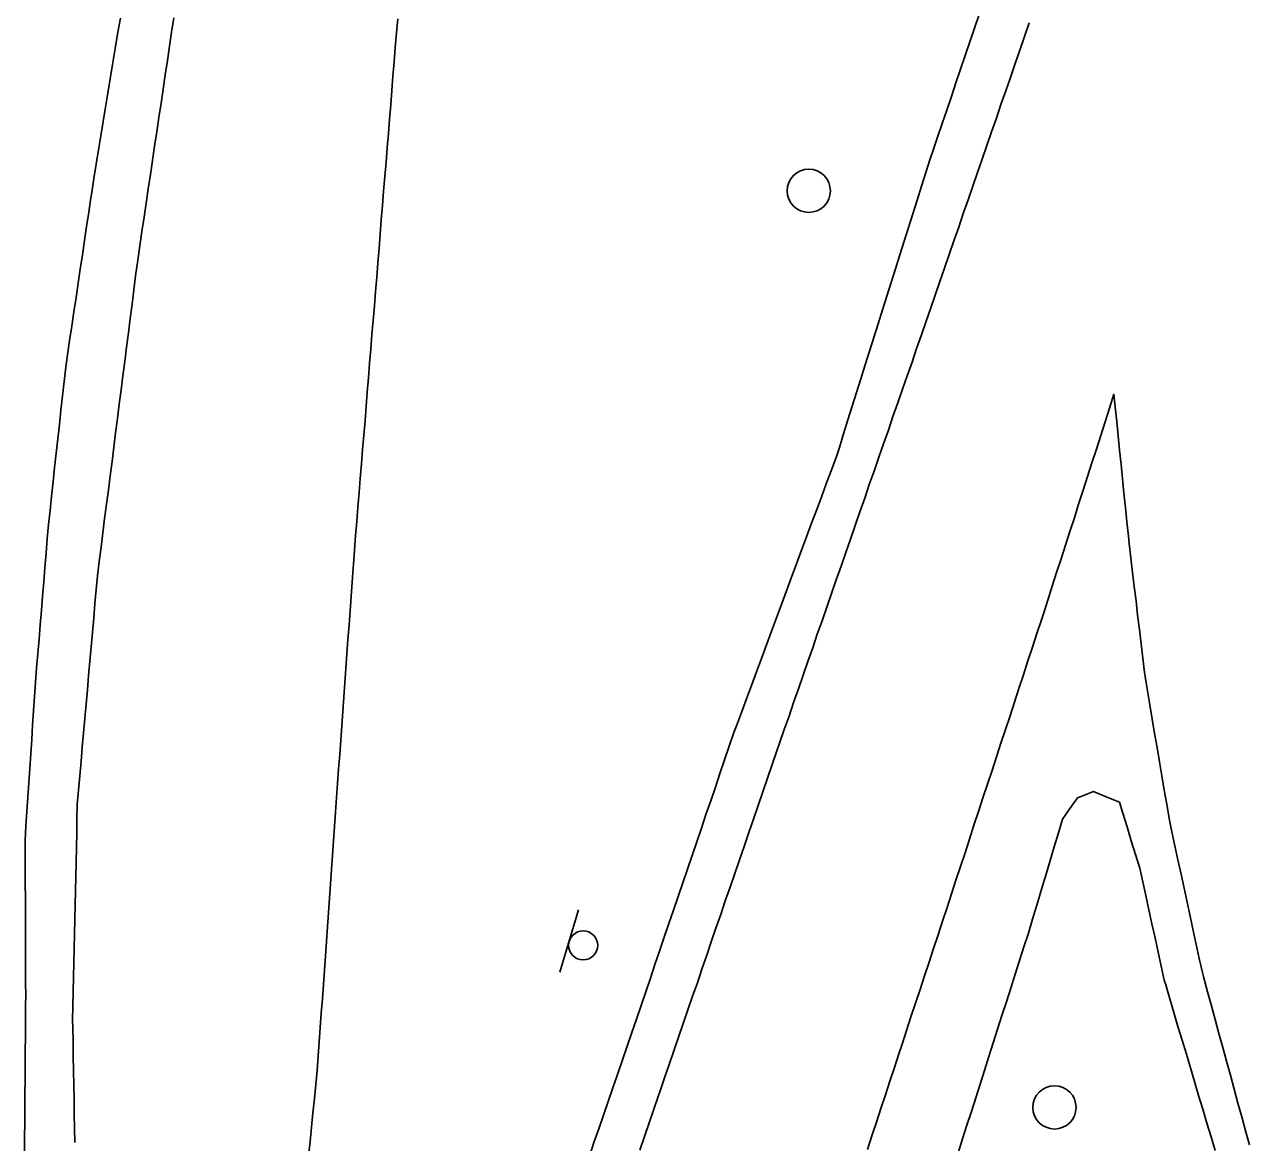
# Model space of a CAD drawing. Extents: x 1901471 to 1963503, y 756461 to 799997.
# Drawn here: x 1940341.5 to 1940426.5, y 780654.2 to 780731.7 of the extents above; entities that cross this region are included whole.
import ezdxf

# ---------------------------------------------------------------- set-up
doc = ezdxf.new("R2010")
doc.units = 0
for name, color, linetype in [('Default', 7, 'Continuous'), ('RD_EX_Bldg', 7, 'Continuous'), ('RD_EX_BldgApp', 7, 'Continuous'), ('RD_EX_H2O', 7, 'Continuous'), ('RD_EX_Misc', 7, 'Continuous'), ('RD_EX_Road', 7, 'Continuous')]:
    doc.layers.add(name, color=color, linetype=linetype)

# ---------------------------------------------------------------- blocks, each defined once
blk = doc.blocks.new('POST')
at = {"layer": 'Default'}
for start, end in [(90, 270), (270, 90)]:
    blk.add_arc((0, 0), 0.127, start, end, dxfattribs=at)
blk = doc.blocks.new('SIGN')
at = {"layer": 'RD_EX_BldgApp'}
blk.add_line((-4.52, -2.02), (4.48, -2.02), dxfattribs=at)
blk.add_circle((0, 0), 2, dxfattribs=at)

msp = doc.modelspace()

# ---------------------------------------------------------------- linework, layer by layer
at = {"layer": 'RD_EX_H2O'}
msp.add_lwpolyline([(1940367.37, 780732.15), (1940367.28, 780731.16), (1940367.2, 780730.16), (1940367.12, 780729.16), (1940367.04, 780728.17), (1940366.96, 780727.17), (1940366.88, 780726.17), (1940366.8, 780725.18), (1940366.72, 780724.18), (1940366.64, 780723.18), (1940366.56, 780722.19), (1940366.47, 780721.19), (1940366.39, 780720.19), (1940366.31, 780719.2), (1940366.23, 780718.2), (1940366.15, 780717.2), (1940366.07, 780716.21), (1940365.99, 780715.21), (1940365.91, 780714.21), (1940365.83, 780713.22), (1940365.75, 780712.22), (1940365.66, 780711.22), (1940365.58, 780710.23), (1940365.5, 780709.23), (1940365.42, 780708.24), (1940365.34, 780707.24), (1940365.26, 780706.24), (1940365.18, 780705.25), (1940365.1, 780704.25), (1940365.02, 780703.25), (1940364.93, 780702.26), (1940364.85, 780701.26), (1940364.85, 780701.26), (1940364.77, 780700.26), (1940364.69, 780699.27), (1940364.61, 780698.27), (1940364.53, 780697.27), (1940364.45, 780696.28), (1940364.37, 780695.28), (1940364.29, 780694.28), (1940364.27, 780694.06), (1940364.2, 780693.06), (1940364.13, 780692.06), (1940364.06, 780691.07), (1940363.99, 780690.07), (1940363.91, 780689.07), (1940363.84, 780688.08), (1940363.77, 780687.08), (1940363.7, 780686.08), (1940363.63, 780685.09), (1940363.56, 780684.09), (1940363.49, 780683.09), (1940363.42, 780682.09), (1940363.35, 780681.1), (1940363.27, 780680.1), (1940363.2, 780679.1), (1940363.13, 780678.11), (1940363.06, 780677.11), (1940362.99, 780676.11), (1940362.92, 780675.12), (1940362.85, 780674.12), (1940362.78, 780673.12), (1940362.7, 780672.13), (1940362.63, 780671.13), (1940362.56, 780670.13), (1940362.49, 780669.14), (1940362.42, 780668.14), (1940362.35, 780667.14), (1940362.28, 780666.15), (1940362.21, 780665.15), (1940362.14, 780664.15), (1940362.06, 780663.16), (1940361.99, 780662.16), (1940361.92, 780661.16), (1940361.85, 780660.17), (1940361.78, 780659.17), (1940361.68, 780658.22), (1940361.59, 780657.23), (1940361.49, 780656.24), (1940361.39, 780655.25), (1940361.29, 780654.26), (1940361.19, 780653.27)], dxfattribs=at)
at = {"layer": 'RD_EX_Road'}
for points in [[(1940407.7, 780732.44), (1940407.38, 780731.49), (1940407.06, 780730.55), (1940406.73, 780729.6), (1940406.41, 780728.65), (1940406.09, 780727.71), (1940406.09, 780727.71), (1940405.77, 780726.76), (1940405.45, 780725.81), (1940405.13, 780724.87), (1940404.81, 780723.92), (1940404.49, 780722.97), (1940404.3, 780722.43), (1940404, 780721.48), (1940403.7, 780720.52), (1940403.4, 780719.57), (1940403.1, 780718.62), (1940402.8, 780717.66), (1940402.5, 780716.71), (1940402.2, 780715.76), (1940401.9, 780714.8), (1940401.6, 780713.85), (1940401.3, 780712.89), (1940401, 780711.94), (1940400.7, 780710.99), (1940400.4, 780710.03), (1940400.1, 780709.08), (1940399.8, 780708.13), (1940399.5, 780707.17), (1940399.2, 780706.22), (1940398.9, 780705.27), (1940398.6, 780704.31), (1940398.3, 780703.36), (1940398, 780702.4), (1940397.82, 780701.84), (1940397.47, 780700.9), (1940397.12, 780699.96), (1940396.78, 780699.02), (1940396.43, 780698.09), (1940396.08, 780697.15), (1940395.73, 780696.21), (1940395.38, 780695.27), (1940395.04, 780694.34), (1940394.69, 780693.4), (1940394.34, 780692.46), (1940393.99, 780691.52), (1940393.64, 780690.59), (1940393.3, 780689.65), (1940392.95, 780688.71), (1940392.6, 780687.77), (1940392.25, 780686.84), (1940391.9, 780685.9), (1940391.56, 780684.96), (1940391.21, 780684.02), (1940390.86, 780683.09), (1940390.69, 780682.62), (1940390.36, 780681.67), (1940390.04, 780680.73), (1940389.72, 780679.78), (1940389.4, 780678.83), (1940389.08, 780677.89), (1940388.75, 780676.94), (1940388.43, 780675.99), (1940388.11, 780675.05), (1940387.79, 780674.1), (1940387.47, 780673.15), (1940387.14, 780672.21), (1940386.82, 780671.26), (1940386.5, 780670.31), (1940386.18, 780669.37), (1940385.86, 780668.42), (1940385.86, 780668.42), (1940385.53, 780667.47), (1940385.21, 780666.53), (1940384.89, 780665.58), (1940384.57, 780664.63), (1940384.25, 780663.69), (1940383.92, 780662.74), (1940383.59, 780661.75), (1940383.26, 780660.81), (1940382.94, 780659.86), (1940382.61, 780658.91), (1940382.29, 780657.97), (1940381.96, 780657.02), (1940381.63, 780656.08), (1940381.31, 780655.13), (1940380.98, 780654.19), (1940380.66, 780653.24)], [(1940341.48, 780653.55), (1940341.49, 780654.55), (1940341.5, 780655.55), (1940341.5, 780656.55), (1940341.51, 780657.55), (1940341.52, 780658.55), (1940341.53, 780659.55), (1940341.53, 780660.54), (1940341.54, 780661.54), (1940341.55, 780662.54), (1940341.56, 780663.54), (1940341.57, 780664.54), (1940341.56, 780665.13), (1940341.56, 780666.13), (1940341.55, 780667.13), (1940341.55, 780668.13), (1940341.54, 780669.13), (1940341.54, 780670.13), (1940341.54, 780671.13), (1940341.53, 780672.13), (1940341.53, 780673.13), (1940341.52, 780674.13), (1940341.52, 780675.13), (1940341.58, 780676.15), (1940341.65, 780677.15), (1940341.72, 780678.15), (1940341.78, 780679.14), (1940341.85, 780680.14), (1940341.91, 780681.14), (1940341.98, 780682.14), (1940342.04, 780683.13), (1940342.11, 780684.13), (1940342.18, 780685.13), (1940342.24, 780686.13), (1940342.32, 780687.11), (1940342.4, 780688.11), (1940342.4, 780688.11), (1940342.49, 780689.1), (1940342.57, 780690.1), (1940342.65, 780691.1), (1940342.73, 780692.09), (1940342.81, 780693.09), (1940342.9, 780694.08), (1940342.98, 780695.08), (1940343.06, 780696.08), (1940343.14, 780697.07), (1940343.25, 780698.03), (1940343.36, 780699.02), (1940343.46, 780700.02), (1940343.57, 780701.01), (1940343.68, 780702.01), (1940343.79, 780703), (1940343.9, 780703.99), (1940344.01, 780704.99), (1940344.12, 780705.98), (1940344.23, 780706.97), (1940344.34, 780707.97), (1940344.47, 780708.84), (1940344.61, 780709.83), (1940344.76, 780710.82), (1940344.91, 780711.81), (1940345.06, 780712.8), (1940345.2, 780713.79), (1940345.35, 780714.78), (1940345.5, 780715.77), (1940345.64, 780716.75), (1940345.79, 780717.74), (1940345.94, 780718.73), (1940346.08, 780719.72), (1940346.14, 780720.08), (1940346.3, 780721.07), (1940346.46, 780722.05), (1940346.62, 780723.04), (1940346.78, 780724.03), (1940346.94, 780725.02), (1940347.1, 780726), (1940347.26, 780726.99), (1940347.42, 780727.98), (1940347.58, 780728.96), (1940347.62, 780729.24), (1940347.79, 780730.22), (1940347.96, 780731.21), (1940348.13, 780732.19)], [(1940344.97, 780654.18), (1940344.95, 780655.18), (1940344.93, 780656.18), (1940344.92, 780657.18), (1940344.9, 780658.17), (1940344.88, 780659.17), (1940344.86, 780660.17), (1940344.85, 780661.17), (1940344.83, 780662.17), (1940344.82, 780662.65), (1940344.84, 780663.65), (1940344.86, 780664.65), (1940344.89, 780665.65), (1940344.91, 780666.65), (1940344.93, 780667.65), (1940344.95, 780668.65), (1940344.97, 780669.64), (1940344.99, 780670.64), (1940345.01, 780671.64), (1940345.04, 780672.64), (1940345.06, 780673.64), (1940345.08, 780674.64), (1940345.1, 780675.64), (1940345.1, 780675.64), (1940345.12, 780676.64), (1940345.14, 780677.63), (1940345.23, 780678.62), (1940345.32, 780679.62), (1940345.41, 780680.61), (1940345.49, 780681.61), (1940345.58, 780682.6), (1940345.67, 780683.6), (1940345.76, 780684.6), (1940345.84, 780685.59), (1940345.93, 780686.59), (1940346.02, 780687.58), (1940346.1, 780688.58), (1940346.19, 780689.57), (1940346.28, 780690.57), (1940346.37, 780691.57), (1940346.45, 780692.56), (1940346.54, 780693.5), (1940346.66, 780694.49), (1940346.79, 780695.48), (1940346.92, 780696.47), (1940347.04, 780697.47), (1940347.17, 780698.46), (1940347.3, 780699.45), (1940347.42, 780700.44), (1940347.55, 780701.43), (1940347.68, 780702.42), (1940347.8, 780703.42), (1940347.93, 780704.41), (1940348.05, 780705.4), (1940348.18, 780706.39), (1940348.31, 780707.38), (1940348.43, 780708.37), (1940348.56, 780709.37), (1940348.69, 780710.36), (1940348.81, 780711.35), (1940348.94, 780712.34), (1940349.07, 780713.33), (1940349.19, 780714.32), (1940349.33, 780715.4), (1940349.48, 780716.39), (1940349.62, 780717.38), (1940349.77, 780718.37), (1940349.92, 780719.36), (1940350.06, 780720.35), (1940350.21, 780721.33), (1940350.36, 780722.32), (1940350.5, 780723.31), (1940350.65, 780724.3), (1940350.8, 780725.29), (1940350.95, 780726.28), (1940351.09, 780727.27), (1940351.24, 780728.26), (1940351.39, 780729.25), (1940351.53, 780730.24), (1940351.68, 780731.22), (1940351.83, 780732.21)], [(1940411.17, 780731.86), (1940410.85, 780730.92), (1940410.52, 780729.97), (1940410.19, 780729.03), (1940409.87, 780728.08), (1940409.54, 780727.14), (1940409.21, 780726.19), (1940408.89, 780725.25), (1940408.56, 780724.3), (1940408.23, 780723.36), (1940407.91, 780722.41), (1940407.58, 780721.47), (1940407.25, 780720.52), (1940406.93, 780719.58), (1940406.6, 780718.63), (1940406.28, 780717.69), (1940405.95, 780716.74), (1940405.62, 780715.8), (1940405.3, 780714.85), (1940404.97, 780713.91), (1940404.64, 780712.96), (1940404.32, 780712.02), (1940404.02, 780711.16), (1940403.69, 780710.22), (1940403.36, 780709.27), (1940403.04, 780708.33), (1940402.71, 780707.38), (1940402.38, 780706.44), (1940402.05, 780705.5), (1940401.72, 780704.55), (1940401.4, 780703.61), (1940401.4, 780703.61), (1940401.07, 780702.66), (1940400.74, 780701.72), (1940400.41, 780700.77), (1940400.08, 780699.83), (1940399.76, 780698.88), (1940399.43, 780697.94), (1940399.1, 780697), (1940398.77, 780696.05), (1940398.44, 780695.11), (1940398.12, 780694.16), (1940397.79, 780693.22), (1940397.46, 780692.27), (1940397.13, 780691.33), (1940396.8, 780690.38), (1940396.47, 780689.44), (1940396.15, 780688.5), (1940395.82, 780687.55), (1940395.49, 780686.61), (1940395.16, 780685.66), (1940394.83, 780684.72), (1940394.51, 780683.77), (1940394.18, 780682.83), (1940393.85, 780681.88), (1940393.67, 780681.35), (1940393.34, 780680.41), (1940393.02, 780679.46), (1940392.69, 780678.51), (1940392.37, 780677.57), (1940392.04, 780676.62), (1940391.72, 780675.68), (1940391.39, 780674.73), (1940391.07, 780673.79), (1940390.74, 780672.84), (1940390.42, 780671.89), (1940390.09, 780670.95), (1940389.77, 780670), (1940389.44, 780669.06), (1940389.12, 780668.11), (1940388.8, 780667.17), (1940388.47, 780666.22), (1940388.15, 780665.27), (1940387.82, 780664.33), (1940387.5, 780663.38), (1940387.17, 780662.44), (1940386.85, 780661.49), (1940386.52, 780660.55), (1940386.2, 780659.6), (1940385.87, 780658.66), (1940385.55, 780657.71), (1940385.46, 780657.44), (1940385.13, 780656.49), (1940384.81, 780655.55), (1940384.49, 780654.6), (1940384.17, 780653.65)], [(1940426.45, 780654.03), (1940426.18, 780654.99), (1940425.92, 780655.96), (1940425.65, 780656.92), (1940425.39, 780657.89), (1940425.13, 780658.85), (1940424.86, 780659.82), (1940424.6, 780660.78), (1940424.33, 780661.74), (1940424.33, 780661.74), (1940424.07, 780662.71), (1940423.81, 780663.67), (1940423.54, 780664.64), (1940423.28, 780665.6), (1940423.18, 780665.97), (1940422.97, 780666.94), (1940422.76, 780667.92), (1940422.55, 780668.9), (1940422.34, 780669.88), (1940422.13, 780670.85), (1940421.92, 780671.83), (1940421.7, 780672.81), (1940421.49, 780673.79), (1940421.28, 780674.76), (1940421.07, 780675.74), (1940420.87, 780676.66), (1940420.71, 780677.65), (1940420.54, 780678.63), (1940420.37, 780679.62), (1940420.21, 780680.6), (1940420.04, 780681.59), (1940419.87, 780682.57), (1940419.71, 780683.56), (1940419.54, 780684.55), (1940419.37, 780685.53), (1940419.21, 780686.52), (1940419.16, 780686.79), (1940419.04, 780687.79), (1940418.93, 780688.78), (1940418.81, 780689.77), (1940418.69, 780690.77), (1940418.58, 780691.76), (1940418.46, 780692.75), (1940418.34, 780693.74), (1940418.23, 780694.74), (1940418.11, 780695.73), (1940418.05, 780696.25), (1940417.95, 780697.24), (1940417.84, 780698.24), (1940417.74, 780699.23), (1940417.64, 780700.23), (1940417.54, 780701.22), (1940417.44, 780702.22), (1940417.34, 780703.21), (1940417.24, 780704.21), (1940417.14, 780705.2), (1940417.05, 780706.09), (1940416.74, 780705.14), (1940416.44, 780704.19), (1940416.13, 780703.24), (1940415.83, 780702.28), (1940415.52, 780701.33), (1940415.21, 780700.38), (1940414.91, 780699.43), (1940414.6, 780698.48), (1940414.3, 780697.53), (1940413.99, 780696.57), (1940413.68, 780695.62), (1940413.38, 780694.67), (1940413.07, 780693.72), (1940412.77, 780692.77), (1940412.46, 780691.82), (1940412.16, 780690.86), (1940412.02, 780690.44), (1940412.02, 780690.44), (1940411.71, 780689.49), (1940411.4, 780688.54), (1940411.08, 780687.59), (1940410.77, 780686.64), (1940410.46, 780685.69), (1940410.15, 780684.74), (1940409.84, 780683.79), (1940409.52, 780682.84), (1940409.21, 780681.89), (1940408.9, 780680.94), (1940408.59, 780679.99), (1940408.28, 780679.04), (1940407.96, 780678.09), (1940407.65, 780677.14), (1940407.34, 780676.19), (1940407.03, 780675.24), (1940406.72, 780674.29), (1940406.4, 780673.34), (1940406.09, 780672.39), (1940405.78, 780671.44), (1940405.47, 780670.49), (1940405.16, 780669.54), (1940404.85, 780668.59), (1940404.53, 780667.64), (1940404.22, 780666.69), (1940403.91, 780665.75), (1940403.6, 780664.8), (1940403.29, 780663.85), (1940402.97, 780662.9), (1940402.66, 780661.95), (1940402.35, 780661), (1940402.13, 780660.34), (1940401.82, 780659.39), (1940401.51, 780658.44), (1940401.2, 780657.49), (1940400.88, 780656.54), (1940400.57, 780655.59), (1940400.26, 780654.64), (1940399.95, 780653.69)], [(1940424.06, 780653.62), (1940423.78, 780654.57), (1940423.49, 780655.53), (1940423.21, 780656.49), (1940422.92, 780657.45), (1940422.64, 780658.41), (1940422.35, 780659.37), (1940422.07, 780660.32), (1940421.78, 780661.28), (1940421.78, 780661.28), (1940421.49, 780662.24), (1940421.21, 780663.2), (1940420.92, 780664.16), (1940420.64, 780665.12), (1940420.54, 780665.45), (1940420.32, 780666.42), (1940420.11, 780667.4), (1940419.9, 780668.38), (1940419.68, 780669.35), (1940419.47, 780670.33), (1940419.25, 780671.31), (1940419.04, 780672.28), (1940418.84, 780673.21), (1940418.54, 780674.17), (1940418.25, 780675.12), (1940417.96, 780676.08), (1940417.67, 780677.04), (1940417.43, 780677.79), (1940416.51, 780678.17), (1940415.63, 780678.53), (1940414.7, 780678.17), (1940414.51, 780678.1), (1940413.95, 780677.28), (1940413.49, 780676.62), (1940413.2, 780675.66), (1940412.91, 780674.7), (1940412.63, 780673.75), (1940412.34, 780672.79), (1940412.05, 780671.83), (1940411.76, 780670.87), (1940411.47, 780669.92), (1940411.18, 780668.96), (1940411.11, 780668.71), (1940410.8, 780667.76), (1940410.5, 780666.81), (1940410.2, 780665.86), (1940409.89, 780664.9), (1940409.59, 780663.95), (1940409.28, 780663), (1940408.98, 780662.05), (1940408.68, 780661.09), (1940408.37, 780660.14), (1940408.07, 780659.19), (1940407.76, 780658.24), (1940407.46, 780657.28), (1940407.16, 780656.33), (1940406.85, 780655.38), (1940406.55, 780654.43), (1940406.24, 780653.47)]]:
    msp.add_lwpolyline(points, dxfattribs=at)

# ---------------------------------------------------------------- block references
at = {"layer": 'RD_EX_Bldg', "xscale": 0.5039370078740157, "yscale": 0.5039370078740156, "rotation": -106.79281200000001}
msp.add_blockref('SIGN', (1940380.23, 780667.86), dxfattribs=at)
at = {"layer": 'RD_EX_Misc', "xscale": 11.811023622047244, "yscale": 11.811023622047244}
for p in [(1940395.88, 780720.21), (1940412.92, 780656.62)]:
    msp.add_blockref('POST', p, dxfattribs=at)

doc.saveas('drawing.dxf')
